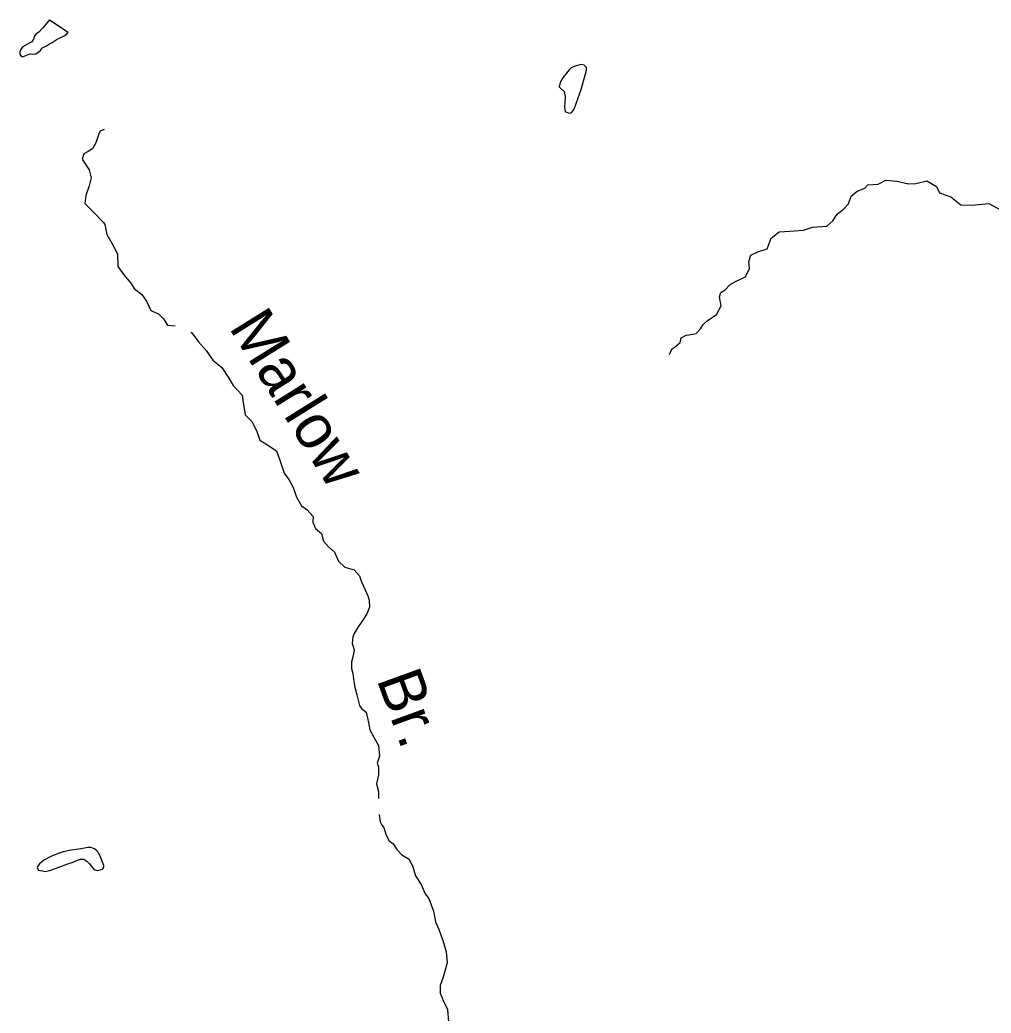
# Model space of a CAD drawing. Extents: x -492261 to -432772, y 1441225 to 1452922.
# Drawn here: x -459408.3 to -459293.9, y 1452362.4 to 1452479.4 of the extents above; entities that cross this region are included whole.
import ezdxf

# ---------------------------------------------------------------- set-up
doc = ezdxf.new("R2010")
doc.units = 0
doc.layers.add('Default', color=7, linetype='Continuous')

msp = doc.modelspace()

# ---------------------------------------------------------------- linework, layer by layer
at = {"layer": 'Default'}
for points in [[(-459404.81, 1452479.37), (-459405.59, 1452478.43), (-459406.07, 1452477.94), (-459406.39, 1452477.69), (-459406.61, 1452477.41), (-459406.64, 1452477.2), (-459406.67, 1452477.08), (-459406.86, 1452476.8), (-459407.1, 1452476.66), (-459407.65, 1452476.36), (-459408, 1452476.1), (-459408.18, 1452475.87), (-459408.29, 1452475.62), (-459408.28, 1452475.33), (-459408.15, 1452475.09), (-459407.98, 1452475.02), (-459407.51, 1452475.21), (-459407.09, 1452475.39), (-459406.79, 1452475.35), (-459406.39, 1452475.37), (-459405.87, 1452475.78), (-459405.7, 1452476.05), (-459405.16, 1452476.33), (-459404.78, 1452476.54), (-459404.5, 1452476.72), (-459403.91, 1452477.08), (-459403.55, 1452477.27), (-459403.23, 1452477.42), (-459402.99, 1452477.52), (-459402.77, 1452477.74), (-459402.61, 1452477.92)], [(-459404.81, 1452479.37), (-459402.61, 1452477.92)], [(-459341.73, 1452473.97), (-459341.83, 1452474.05), (-459342.17, 1452474.11), (-459342.77, 1452473.95), (-459343.13, 1452473.85), (-459343.36, 1452473.74), (-459343.6, 1452473.49), (-459343.9, 1452473.1), (-459344.34, 1452472.54), (-459344.63, 1452472.01), (-459344.78, 1452471.47), (-459344.62, 1452471.32), (-459344.16, 1452470.94), (-459344.04, 1452470.33), (-459344.1, 1452469.64), (-459344.14, 1452469.1), (-459344.04, 1452468.6), (-459343.69, 1452468.42), (-459343.53, 1452468.4), (-459343.3, 1452468.48), (-459343.12, 1452468.69), (-459342.97, 1452468.97), (-459342.19, 1452471.19), (-459341.66, 1452473.03), (-459341.54, 1452473.44), (-459341.53, 1452473.64), (-459341.55, 1452473.76), (-459341.73, 1452473.97)], [(-459398.35, 1452466.46), (-459398.83, 1452466.27), (-459398.95, 1452466.08), (-459399.12, 1452465.58), (-459399.33, 1452464.9), (-459399.72, 1452464.2), (-459400.23, 1452463.86), (-459400.77, 1452463.58), (-459400.95, 1452462.96), (-459400.13, 1452461.7), (-459399.89, 1452460.77), (-459400.14, 1452459.83), (-459400.53, 1452458.69), (-459400.62, 1452457.74), (-459399.52, 1452456.66), (-459398.43, 1452455.53), (-459398.29, 1452455.26), (-459398.04, 1452454.12), (-459397.44, 1452453.08), (-459396.79, 1452451.84), (-459396.75, 1452450.34), (-459396.04, 1452449.36), (-459395.21, 1452448.36), (-459394.81, 1452447.73), (-459393.92, 1452447.02), (-459393.38, 1452446.25), (-459392.88, 1452445.17), (-459391.95, 1452444.77), (-459391.38, 1452444.19), (-459390.88, 1452443.44), (-459389.98, 1452443.36)], [(-459331.78, 1452439.96), (-459331.54, 1452440.51), (-459331.42, 1452440.69), (-459331.07, 1452440.9), (-459330.5, 1452441.39), (-459330.39, 1452441.93), (-459329.79, 1452442.25), (-459329.49, 1452442.28), (-459328.61, 1452442.44), (-459328.12, 1452443.01), (-459327.79, 1452443.52), (-459327.32, 1452443.93), (-459326.24, 1452444.68), (-459325.7, 1452445.71), (-459325.86, 1452446.75), (-459325.73, 1452447.28), (-459325.2, 1452447.57), (-459324.63, 1452448.2), (-459323.93, 1452448.6), (-459322.82, 1452449.11), (-459322.36, 1452450.09), (-459322.43, 1452450.93), (-459322.2, 1452451.66), (-459321.36, 1452452.05), (-459320.28, 1452452.42), (-459319.78, 1452453.65), (-459318.84, 1452454.4), (-459317.59, 1452454.51), (-459315.97, 1452454.62), (-459314.94, 1452454.97), (-459313.24, 1452455.1), (-459312.52, 1452455.71), (-459312.01, 1452456.5), (-459311.25, 1452457.13), (-459310.69, 1452457.72), (-459310.36, 1452458.61), (-459309.67, 1452459.21), (-459308.76, 1452459.55), (-459308.39, 1452459.95), (-459307.19, 1452460.02), (-459306.28, 1452460.48), (-459304.98, 1452460.38), (-459303.61, 1452460.05), (-459302.75, 1452460.11), (-459301.47, 1452460.4), (-459300.31, 1452459.75), (-459299.97, 1452459.02), (-459298.62, 1452458.53), (-459297.47, 1452457.61), (-459296.14, 1452457.55), (-459294.16, 1452457.76), (-459292.7, 1452456.97)], [(-459388.13, 1452442.6), (-459388.02, 1452442.54), (-459387.26, 1452441.45), (-459386.34, 1452440.43), (-459385.56, 1452439.29), (-459384.48, 1452438.46), (-459383.74, 1452437.32), (-459383.15, 1452436.33), (-459382.12, 1452435.17), (-459381.94, 1452434.09), (-459381.73, 1452432.88), (-459380.96, 1452432.08), (-459380.42, 1452431.04), (-459380.03, 1452429.88), (-459379.19, 1452429.38), (-459378.04, 1452428.63), (-459377.68, 1452427.52), (-459377.17, 1452426.02), (-459376.59, 1452425.24), (-459376.08, 1452424.33), (-459375.72, 1452423.17), (-459375.11, 1452422.14), (-459374.49, 1452421.74), (-459373.75, 1452420.91), (-459373.78, 1452420.25), (-459373.47, 1452419.49), (-459372.75, 1452418.91), (-459372.51, 1452418), (-459371.93, 1452417.34), (-459371.24, 1452416.7), (-459370.75, 1452415.66), (-459370.01, 1452414.95), (-459368.93, 1452414.62), (-459368.29, 1452413.9), (-459368.04, 1452413.21), (-459367.66, 1452412.33), (-459367.32, 1452411.55)], [(-459367.32, 1452411.55), (-459367.13, 1452411.05), (-459367.1, 1452410.24), (-459367.43, 1452409.45), (-459367.83, 1452408.82), (-459368.42, 1452407.91), (-459368.92, 1452407.11), (-459369.08, 1452406.74), (-459369.13, 1452405.96), (-459368.92, 1452405.24), (-459369.01, 1452404.49), (-459369.23, 1452403.78), (-459369.22, 1452403), (-459369.05, 1452402.43), (-459368.95, 1452401.47), (-459368.83, 1452400.82), (-459368.59, 1452399.89), (-459368.29, 1452398.66), (-459368, 1452398.24), (-459367.51, 1452397.87), (-459367.24, 1452396.66), (-459367.06, 1452395.78), (-459366.54, 1452394.84), (-459366.05, 1452393.93), (-459365.94, 1452392.69), (-459366.21, 1452391.87), (-459366.05, 1452391.38), (-459366.03, 1452390.47), (-459366.29, 1452389.41), (-459366.04, 1452388.53), (-459366.04, 1452387.69)], [(-459365.98, 1452385.81), (-459365.86, 1452384.95), (-459365.66, 1452384.56), (-459365.4, 1452384.27), (-459365.17, 1452383.49), (-459364.84, 1452382.77), (-459364.31, 1452382.35), (-459363.87, 1452381.68), (-459363.28, 1452381.05), (-459362.44, 1452380.54), (-459361.99, 1452379.67), (-459361.67, 1452378.58), (-459361.03, 1452377.56), (-459360.54, 1452376.49), (-459360.13, 1452375.94), (-459359.56, 1452374.45), (-459359.35, 1452373.19), (-459358.89, 1452372.19), (-459358.47, 1452371), (-459358.09, 1452369.63), (-459357.95, 1452368.34), (-459358.41, 1452366.68), (-459358.8, 1452365.69), (-459358.79, 1452364.79), (-459358.37, 1452363.83), (-459357.93, 1452362.84), (-459357.78, 1452361.36)], [(-459398.91, 1452381.1), (-459399.01, 1452381.27), (-459399.11, 1452381.43), (-459399.21, 1452381.55), (-459399.49, 1452381.78), (-459399.91, 1452381.93), (-459400.24, 1452381.93), (-459401.34, 1452381.75), (-459402.24, 1452381.62), (-459403.19, 1452381.4), (-459403.78, 1452381.21), (-459404.65, 1452380.86), (-459405.37, 1452380.48), (-459405.75, 1452380.19), (-459405.97, 1452380), (-459406.17, 1452379.73), (-459406.24, 1452379.52), (-459406.08, 1452379.28), (-459405.64, 1452379.17), (-459405.3, 1452379.11), (-459404.77, 1452379.22), (-459402.62, 1452380.02), (-459401.99, 1452380.22), (-459401.61, 1452380.39), (-459401.13, 1452380.56), (-459400.74, 1452380.56), (-459400.4, 1452380.31), (-459400.13, 1452380.04), (-459399.63, 1452379.43), (-459399.41, 1452379.3), (-459399.16, 1452379.23), (-459398.77, 1452379.31), (-459398.53, 1452379.43), (-459398.41, 1452379.62), (-459398.39, 1452379.81), (-459398.91, 1452381.1)]]:
    msp.add_lwpolyline(points, dxfattribs=at)

# ---------------------------------------------------------------- texts
for s, rotation, p in [('Marlow', 301.9722, (-459383.74, 1452443.17)), ('Br.', 289.9286, (-459366.3, 1452401.75))]:
    msp.add_text(s, height=5.28, rotation=rotation, dxfattribs=at).set_placement(p)

doc.saveas('drawing.dxf')
